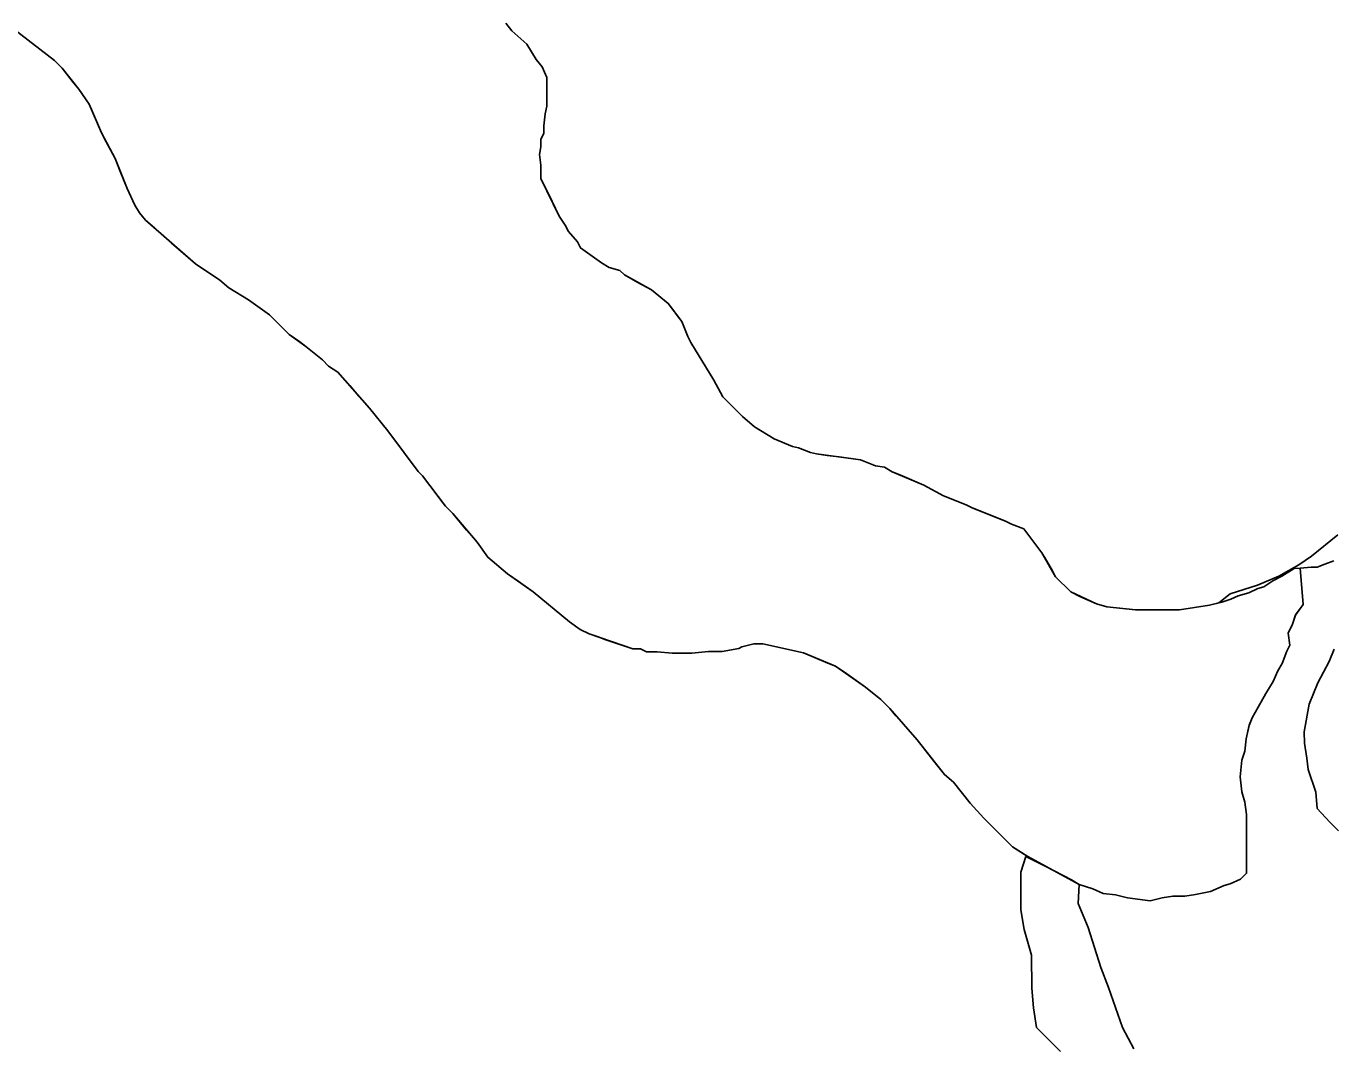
# Model space of a CAD drawing. Extents: x 3172231 to 3210228, y 940198 to 965780.
# Drawn here: x 3177470.3 to 3177708.3, y 961452.2 to 961638.6 of the extents above; entities that cross this region are included whole.
import ezdxf

# ---------------------------------------------------------------- set-up
doc = ezdxf.new("R2010")
doc.units = 0
for name, color, linetype in [('V-SITE-VEGE', 7, 'Continuous'), ('V-TOPO-SHOR', 7, 'Continuous'), ('V-WETL-SWMP', 7, 'Continuous')]:
    doc.layers.add(name, color=color, linetype=linetype)

msp = doc.modelspace()

# ---------------------------------------------------------------- linework, layer by layer
at = {"layer": 'V-SITE-VEGE'}
for p, q in [((3177475.501, 961632.288), (3177468.05, 961638.045)), ((3177557.81, 961639.081), (3177558.914, 961637.707)), ((3177558.914, 961637.707), (3177561.677, 961635.239)), ((3177561.677, 961635.239), (3177563.336, 961632.491)), ((3177563.336, 961632.491), (3177564.442, 961631.119)), ((3177476.881, 961630.918), (3177475.501, 961632.288)), ((3177479.923, 961627.072), (3177476.881, 961630.918)), ((3177564.442, 961631.119), (3177565.273, 961629.196)), ((3177565.273, 961629.196), (3177565.291, 961623.963)), ((3177481.858, 961624.325), (3177479.923, 961627.072)), ((3177484.078, 961619.101), (3177481.858, 961624.325)), ((3177565.291, 961623.963), (3177565.019, 961622.587)), ((3177565.019, 961622.587), (3177564.751, 961620.381)), ((3177486.566, 961614.43), (3177484.078, 961619.101)), ((3177564.759, 961619.007), (3177564.208, 961617.903)), ((3177564.751, 961620.381), (3177564.759, 961619.007)), ((3177564.212, 961616.527), (3177563.942, 961615.15)), ((3177564.208, 961617.903), (3177564.212, 961616.527)), ((3177488.788, 961608.931), (3177486.566, 961614.43)), ((3177563.942, 961615.15), (3177564.222, 961613.223)), ((3177564.222, 961613.223), (3177564.231, 961610.745)), ((3177490.175, 961605.906), (3177488.788, 961608.931)), ((3177564.231, 961610.745), (3177567.557, 961603.872)), ((3177491.006, 961604.532), (3177490.175, 961605.906)), ((3177492.11, 961603.159), (3177491.006, 961604.532)), ((3177567.557, 961603.872), (3177568.662, 961602.226)), ((3177501.222, 961595.205), (3177492.11, 961603.159)), ((3177568.662, 961602.226), (3177569.217, 961601.126)), ((3177569.217, 961601.126), (3177570.874, 961599.205)), ((3177570.874, 961599.205), (3177571.429, 961598.105)), ((3177571.429, 961598.105), (3177575.294, 961595.363)), ((3177505.635, 961592.19), (3177501.222, 961595.205)), ((3177575.294, 961595.363), (3177576.672, 961594.541)), ((3177576.672, 961594.541), (3177578.601, 961593.997)), ((3177507.294, 961590.818), (3177505.635, 961592.19)), ((3177578.601, 961593.997), (3177579.431, 961593.173)), ((3177579.431, 961593.173), (3177584.393, 961590.437)), ((3177510.878, 961588.629), (3177507.294, 961590.818)), ((3177584.393, 961590.437), (3177587.43, 961587.969)), ((3177514.741, 961585.887), (3177510.878, 961588.629)), ((3177587.43, 961587.969), (3177589.919, 961584.674)), ((3177518.331, 961582.321), (3177514.741, 961585.887)), ((3177589.919, 961584.674), (3177591.031, 961581.924)), ((3177521.37, 961580.128), (3177518.331, 961582.321)), ((3177524.403, 961577.66), (3177521.37, 961580.128)), ((3177591.031, 961581.924), (3177591.582, 961580.824)), ((3177591.582, 961580.824), (3177595.733, 961573.955)), ((3177525.507, 961576.56), (3177524.403, 961577.66)), ((3177527.164, 961575.464), (3177525.507, 961576.56)), ((3177532.966, 961568.876), (3177527.164, 961575.464)), ((3177595.733, 961573.955), (3177597.396, 961570.932)), ((3177597.396, 961570.932), (3177600.984, 961567.364)), ((3177536.282, 961564.757), (3177532.966, 961568.876)), ((3177600.984, 961567.364), (3177603.194, 961565.443)), ((3177541.811, 961557.342), (3177536.282, 961564.757)), ((3177603.194, 961565.443), (3177606.78, 961563.252)), ((3177606.78, 961563.252), (3177610.087, 961561.886)), ((3177610.087, 961561.886), (3177611.189, 961561.616)), ((3177611.189, 961561.616), (3177613.393, 961560.797)), ((3177613.393, 961560.797), (3177614.497, 961560.524)), ((3177614.497, 961560.524), (3177622.484, 961559.449)), ((3177622.484, 961559.449), (3177625.241, 961558.355)), ((3177542.641, 961556.518), (3177541.811, 961557.342)), ((3177546.788, 961551.026), (3177542.641, 961556.518)), ((3177625.241, 961558.355), (3177626.893, 961558.085)), ((3177626.893, 961558.085), (3177628.272, 961557.266)), ((3177628.272, 961557.266), (3177634.059, 961554.804)), ((3177634.059, 961554.804), (3177637.647, 961552.889)), ((3177637.647, 961552.889), (3177641.78, 961551.251)), ((3177548.168, 961549.653), (3177546.788, 961551.026)), ((3177552.592, 961544.437), (3177548.168, 961549.653)), ((3177641.78, 961551.251), (3177642.884, 961550.704)), ((3177642.884, 961550.704), (3177648.948, 961548.246)), ((3177648.948, 961548.246), (3177650.052, 961547.698)), ((3177650.052, 961547.698), (3177652.258, 961546.88)), ((3177652.258, 961546.88), (3177655.575, 961542.485)), ((3177554.525, 961541.691), (3177552.592, 961544.437)), ((3177704.734, 961541.889), (3177709.524, 961545.793)), ((3177655.575, 961542.485), (3177658.064, 961538.088)), ((3177558.113, 961538.672), (3177554.525, 961541.691)), ((3177698.803, 961538.209), (3177702.454, 961540.282)), ((3177702.454, 961540.282), (3177704.734, 961541.889)), ((3177562.805, 961535.385), (3177558.113, 961538.672)), ((3177658.064, 961538.088), (3177660.829, 961535.344)), ((3177694.92, 961536.597), (3177698.803, 961538.209)), ((3177569.43, 961529.898), (3177562.805, 961535.385)), ((3177660.829, 961535.344), (3177665.514, 961533.157)), ((3177687.842, 961533.372), (3177689.894, 961534.979)), ((3177689.894, 961534.979), (3177694.92, 961536.597)), ((3177665.514, 961533.157), (3177667.444, 961532.612)), ((3177667.444, 961532.612), (3177672.676, 961532.077)), ((3177680.659, 961532.104), (3177686.164, 961532.948)), ((3177686.164, 961532.948), (3177687.842, 961533.372)), ((3177672.676, 961532.077), (3177680.659, 961532.104)), ((3177571.362, 961528.528), (3177569.43, 961529.898)), ((3177573.019, 961527.707), (3177571.362, 961528.528)), ((3177581.008, 961524.981), (3177573.019, 961527.707)), ((3177600.828, 961525.319), (3177600.279, 961525.043)), ((3177603.03, 961525.876), (3177600.828, 961525.319)), ((3177604.683, 961525.882), (3177603.03, 961525.876)), ((3177612.119, 961524.254), (3177604.683, 961525.882)), ((3177582.384, 961524.985), (3177581.008, 961524.981)), ((3177583.488, 961524.438), (3177582.384, 961524.985)), ((3177585.415, 961524.445), (3177583.488, 961524.438)), ((3177588.17, 961524.178), (3177585.415, 961524.445)), ((3177591.748, 961524.189), (3177588.17, 961524.178)), ((3177594.774, 961524.473), (3177591.748, 961524.189)), ((3177597.253, 961524.481), (3177594.774, 961524.473)), ((3177600.279, 961525.043), (3177597.253, 961524.481)), ((3177617.909, 961521.794), (3177612.119, 961524.254)), ((3177623.428, 961517.959), (3177617.909, 961521.794)), ((3177626.189, 961515.763), (3177623.428, 961517.959)), ((3177627.846, 961514.119), (3177626.189, 961515.763)), ((3177632.818, 961508.351), (3177627.846, 961514.119)), ((3177637.795, 961502.035), (3177632.818, 961508.351)), ((3177639.45, 961500.665), (3177637.795, 961502.035)), ((3177642.491, 961496.819), (3177639.45, 961500.665)), ((3177644.977, 961494.075), (3177642.491, 961496.819)), ((3177650.224, 961488.861), (3177644.977, 961494.075)), ((3177653.036, 961487.116), (3177650.224, 961488.861)), ((3177662.358, 961482.016), (3177653.036, 961487.116)), ((3177662.172, 961478.508), (3177662.358, 961482.016)), ((3177664.017, 961474.168), (3177662.172, 961478.508)), ((3177666.327, 961466.859), (3177664.017, 961474.168)), ((3177667.712, 961463.205), (3177666.327, 961466.859)), ((3177670.251, 961455.896), (3177667.712, 961463.205)), ((3177672.322, 961452.015), (3177670.251, 961455.896))]:
    msp.add_line(p, q, dxfattribs=at)
msp.add_lwpolyline([(3177709.663, 961491.779), (3177708.058, 961493.372), (3177705.764, 961495.881), (3177705.524, 961498.853), (3177704.14, 961502.965), (3177703.904, 961505.023), (3177703.437, 961507.764), (3177703.431, 961509.824), (3177704.328, 961514.858), (3177705.917, 961518.749), (3177707.961, 961522.644), (3177708.869, 961524.934)], dxfattribs=at)
at = {"layer": 'V-TOPO-SHOR'}
for points in [[(3177468.048, 961638.045), (3177475.501, 961632.288), (3177476.881, 961630.918), (3177478.817, 961628.444), (3177479.923, 961627.072), (3177481.858, 961624.325), (3177482.413, 961622.949), (3177484.078, 961619.101), (3177484.907, 961617.452), (3177486.568, 961614.43), (3177487.402, 961612.23), (3177488.788, 961608.931), (3177490.175, 961605.906), (3177491.006, 961604.532), (3177492.11, 961603.159), (3177493.767, 961601.787), (3177496.804, 961599.045), (3177501.222, 961595.205), (3177502.877, 961594.109), (3177505.635, 961592.19), (3177507.292, 961590.818), (3177510.878, 961588.629), (3177514.741, 961585.887), (3177516.674, 961583.966), (3177518.331, 961582.321), (3177520.262, 961580.949), (3177521.368, 961580.128), (3177524.403, 961577.66), (3177525.507, 961576.56), (3177527.164, 961575.464), (3177529.374, 961572.994), (3177531.03, 961571.073), (3177532.966, 961568.876), (3177536.282, 961564.757), (3177537.94, 961562.56), (3177539.325, 961560.639), (3177541.811, 961557.342), (3177542.641, 961556.518), (3177545.129, 961553.223), (3177545.958, 961552.123), (3177546.788, 961551.026), (3177548.168, 961549.653), (3177550.656, 961546.633), (3177552.59, 961544.437), (3177554.525, 961541.691), (3177558.113, 961538.672), (3177560.047, 961537.304), (3177562.805, 961535.385), (3177569.43, 961529.898), (3177571.362, 961528.528), (3177573.017, 961527.707), (3177574.669, 961527.162), (3177576.048, 961526.617), (3177581.008, 961524.981), (3177582.384, 961524.985), (3177583.488, 961524.438)], [(3177557.808, 961639.081), (3177558.914, 961637.707), (3177561.677, 961635.239), (3177563.336, 961632.491), (3177564.442, 961631.119), (3177565.273, 961629.194), (3177565.277, 961628.094), (3177565.291, 961623.963), (3177565.019, 961622.587), (3177564.751, 961620.381), (3177564.757, 961619.007), (3177564.208, 961617.903), (3177564.212, 961616.527), (3177563.942, 961615.148), (3177564.222, 961613.223), (3177564.231, 961610.745), (3177565.617, 961607.997), (3177567.557, 961603.872), (3177568.662, 961602.226), (3177569.217, 961601.126), (3177570.874, 961599.205), (3177571.429, 961598.105), (3177575.294, 961595.363), (3177576.672, 961594.541), (3177578.601, 961593.997), (3177579.429, 961593.173), (3177581.911, 961591.805), (3177584.393, 961590.437), (3177587.43, 961587.969), (3177588.26, 961586.87), (3177589.087, 961585.772)], [(3177589.087, 961585.772), (3177589.919, 961584.672), (3177591.029, 961581.924), (3177591.582, 961580.824), (3177595.733, 961573.955), (3177597.396, 961570.932), (3177599.053, 961569.285), (3177600.984, 961567.364), (3177603.194, 961565.443), (3177606.78, 961563.252), (3177610.087, 961561.886), (3177611.189, 961561.616), (3177613.395, 961560.797), (3177614.497, 961560.524), (3177616.426, 961560.256), (3177618.628, 961559.988), (3177622.484, 961559.449), (3177625.241, 961558.355), (3177626.893, 961558.085), (3177628.272, 961557.266), (3177629.652, 961556.719), (3177634.061, 961554.804), (3177637.647, 961552.889), (3177639.026, 961552.344), (3177641.78, 961551.251), (3177642.884, 961550.704), (3177647.572, 961548.791), (3177648.948, 961548.246), (3177650.052, 961547.698), (3177652.258, 961546.88), (3177653.917, 961544.683), (3177655.575, 961542.485), (3177656.405, 961541.111), (3177657.513, 961539.188), (3177658.066, 961538.088), (3177660.829, 961535.344), (3177662.483, 961534.523), (3177665.514, 961533.157), (3177667.444, 961532.612), (3177672.676, 961532.077), (3177675.154, 961532.086), (3177677.082, 961532.092), (3177678.183, 961532.096), (3177680.659, 961532.104), (3177686.164, 961532.948), (3177688.364, 961533.505), (3177690.015, 961534.062), (3177691.389, 961534.617), (3177693.314, 961535.172), (3177694.965, 961536.003), (3177696.064, 961536.282), (3177697.711, 961537.39), (3177699.362, 961538.219), (3177701.559, 961539.604), (3177702.647, 961539.684)], [(3177583.488, 961524.438), (3177585.415, 961524.445), (3177588.17, 961524.178), (3177591.748, 961524.189), (3177594.774, 961524.473), (3177597.253, 961524.481), (3177600.279, 961525.043), (3177600.828, 961525.319), (3177603.03, 961525.876), (3177604.683, 961525.882), (3177612.119, 961524.254), (3177616.53, 961522.341), (3177617.909, 961521.794), (3177619.566, 961520.699), (3177623.428, 961517.959), (3177626.189, 961515.763), (3177627.846, 961514.119), (3177628.949, 961512.744), (3177631.161, 961510.274), (3177632.818, 961508.351), (3177635.859, 961504.507), (3177637.795, 961502.035), (3177639.45, 961500.665), (3177642.491, 961496.819), (3177644.977, 961494.075), (3177650.224, 961488.861), (3177651.051, 961488.314), (3177652.432, 961487.49), (3177654.638, 961486.122), (3177656.292, 961485.301), (3177660.98, 961482.839), (3177662.361, 961482.016), (3177664.841, 961481.199), (3177666.77, 961480.38), (3177668.974, 961480.111), (3177671.177, 961479.567), (3177675.31, 961479.03), (3177677.51, 961479.587), (3177679.437, 961479.87), (3177681.638, 961479.876), (3177683.563, 961480.157), (3177686.316, 961480.718), (3177688.79, 961481.826), (3177689.89, 961482.104), (3177691.815, 961482.938), (3177692.913, 961484.042), (3177692.906, 961485.692), (3177692.894, 961489.823), (3177692.886, 961492.576), (3177692.878, 961494.777), (3177692.595, 961496.981), (3177692.038, 961498.906), (3177691.755, 961501.656), (3177692.022, 961504.685), (3177692.566, 961506.34), (3177692.835, 961508.544), (3177693.377, 961511.024), (3177693.922, 961512.4), (3177695.018, 961514.332), (3177696.386, 961516.814), (3177697.756, 961519.021), (3177698.575, 961520.951), (3177699.399, 961522.329), (3177700.218, 961524.535), (3177700.765, 961525.636), (3177700.482, 961527.838), (3177701.301, 961529.493), (3177701.848, 961531.148), (3177703.218, 961533.079), (3177702.647, 961539.684)], [(3177702.647, 961539.684), (3177704.691, 961539.889), (3177705.414, 961539.891), (3177705.792, 961539.893), (3177707.167, 961540.448), (3177708.817, 961541.003)]]:
    msp.add_lwpolyline(points, dxfattribs=at)
at = {"layer": 'V-WETL-SWMP'}
for p, q in [((3177558.915, 961637.708), (3177557.809, 961639.081)), ((3177561.676, 961635.239), (3177558.915, 961637.708)), ((3177563.336, 961632.491), (3177561.676, 961635.239)), ((3177564.442, 961631.118), (3177563.336, 961632.491)), ((3177565.274, 961629.194), (3177564.442, 961631.118)), ((3177565.277, 961628.093), (3177565.274, 961629.194)), ((3177565.291, 961623.963), (3177565.277, 961628.093)), ((3177565.02, 961622.586), (3177565.291, 961623.963)), ((3177564.751, 961620.382), (3177565.02, 961622.586)), ((3177564.209, 961617.903), (3177564.756, 961619.006)), ((3177564.756, 961619.006), (3177564.751, 961620.382)), ((3177563.942, 961615.149), (3177564.213, 961616.526)), ((3177564.213, 961616.526), (3177564.209, 961617.903)), ((3177564.223, 961613.223), (3177563.942, 961615.149)), ((3177564.231, 961610.745), (3177564.223, 961613.223)), ((3177565.617, 961607.997), (3177564.231, 961610.745)), ((3177567.557, 961603.873), (3177565.617, 961607.997)), ((3177568.663, 961602.225), (3177567.557, 961603.873)), ((3177569.218, 961601.125), (3177568.663, 961602.225)), ((3177570.875, 961599.204), (3177569.218, 961601.125)), ((3177571.43, 961598.104), (3177570.875, 961599.204)), ((3177575.293, 961595.363), (3177571.43, 961598.104)), ((3177576.672, 961594.542), (3177575.293, 961595.363)), ((3177578.601, 961593.997), (3177576.672, 961594.542)), ((3177579.429, 961593.174), (3177578.601, 961593.997)), ((3177581.911, 961591.805), (3177579.429, 961593.174)), ((3177584.393, 961590.437), (3177581.911, 961591.805)), ((3177587.43, 961587.969), (3177584.393, 961590.437)), ((3177588.259, 961586.87), (3177587.43, 961587.969)), ((3177589.088, 961585.772), (3177588.259, 961586.87)), ((3177589.918, 961584.673), (3177589.088, 961585.772)), ((3177591.028, 961581.924), (3177589.918, 961584.673)), ((3177591.582, 961580.824), (3177591.028, 961581.924)), ((3177595.733, 961573.955), (3177591.582, 961580.824)), ((3177597.395, 961570.932), (3177595.733, 961573.955)), ((3177599.052, 961569.285), (3177597.395, 961570.932)), ((3177600.985, 961567.364), (3177599.052, 961569.285)), ((3177603.194, 961565.444), (3177600.985, 961567.364)), ((3177606.78, 961563.253), (3177603.194, 961565.444)), ((3177610.088, 961561.887), (3177606.78, 961563.253)), ((3177611.19, 961561.615), (3177610.088, 961561.887)), ((3177613.395, 961560.796), (3177611.19, 961561.615)), ((3177614.497, 961560.525), (3177613.395, 961560.796)), ((3177616.425, 961560.255), (3177614.497, 961560.525)), ((3177618.628, 961559.987), (3177616.425, 961560.255)), ((3177622.484, 961559.449), (3177618.628, 961559.987)), ((3177625.241, 961558.356), (3177622.484, 961559.449)), ((3177626.893, 961558.086), (3177625.241, 961558.356)), ((3177628.272, 961557.265), (3177626.893, 961558.086)), ((3177629.651, 961556.719), (3177628.272, 961557.265)), ((3177634.062, 961554.805), (3177629.651, 961556.719)), ((3177637.647, 961552.89), (3177634.062, 961554.805)), ((3177639.025, 961552.344), (3177637.647, 961552.89)), ((3177641.781, 961551.251), (3177639.025, 961552.344)), ((3177642.884, 961550.704), (3177641.781, 961551.251)), ((3177647.571, 961548.792), (3177642.884, 961550.704)), ((3177648.949, 961548.246), (3177647.571, 961548.792)), ((3177650.052, 961547.698), (3177648.949, 961548.246)), ((3177652.257, 961546.88), (3177650.052, 961547.698)), ((3177653.916, 961544.682), (3177652.257, 961546.88)), ((3177655.575, 961542.485), (3177653.916, 961544.682)), ((3177656.405, 961541.111), (3177655.575, 961542.485)), ((3177657.512, 961539.188), (3177656.405, 961541.111)), ((3177701.56, 961539.603), (3177699.362, 961538.22)), ((3177702.646, 961539.684), (3177701.56, 961539.603)), ((3177703.218, 961533.079), (3177702.646, 961539.684)), ((3177658.066, 961538.088), (3177657.512, 961539.188)), ((3177660.828, 961535.344), (3177658.066, 961538.088)), ((3177697.712, 961537.389), (3177696.064, 961536.282)), ((3177699.362, 961538.22), (3177697.712, 961537.389)), ((3177662.483, 961534.523), (3177660.828, 961535.344)), ((3177693.315, 961535.172), (3177691.389, 961534.616)), ((3177694.964, 961536.003), (3177693.315, 961535.172)), ((3177696.064, 961536.282), (3177694.964, 961536.003)), ((3177665.515, 961533.157), (3177662.483, 961534.523)), ((3177667.444, 961532.612), (3177665.515, 961533.157)), ((3177672.677, 961532.078), (3177667.444, 961532.612)), ((3177686.164, 961532.947), (3177680.66, 961532.104)), ((3177688.364, 961533.505), (3177686.164, 961532.947)), ((3177690.015, 961534.061), (3177688.364, 961533.505)), ((3177691.389, 961534.616), (3177690.015, 961534.061)), ((3177701.847, 961531.147), (3177703.218, 961533.079)), ((3177675.154, 961532.086), (3177672.677, 961532.078)), ((3177677.081, 961532.092), (3177675.154, 961532.086)), ((3177678.183, 961532.096), (3177677.081, 961532.092)), ((3177680.66, 961532.104), (3177678.183, 961532.096)), ((3177701.302, 961529.493), (3177701.847, 961531.147)), ((3177700.481, 961527.839), (3177701.302, 961529.493)), ((3177700.764, 961525.637), (3177700.481, 961527.839)), ((3177700.217, 961524.535), (3177700.764, 961525.637)), ((3177699.398, 961522.329), (3177700.217, 961524.535)), ((3177697.756, 961519.021), (3177698.576, 961520.95)), ((3177698.576, 961520.95), (3177699.398, 961522.329)), ((3177696.387, 961516.814), (3177697.756, 961519.021)), ((3177695.018, 961514.332), (3177696.387, 961516.814)), ((3177693.923, 961512.401), (3177695.018, 961514.332)), ((3177692.834, 961508.543), (3177693.377, 961511.023)), ((3177693.377, 961511.023), (3177693.923, 961512.401)), ((3177692.021, 961504.686), (3177692.566, 961506.34)), ((3177692.566, 961506.34), (3177692.834, 961508.543)), ((3177691.755, 961501.657), (3177692.021, 961504.686)), ((3177692.039, 961498.905), (3177691.755, 961501.657)), ((3177692.596, 961496.98), (3177692.039, 961498.905)), ((3177692.878, 961494.778), (3177692.596, 961496.98)), ((3177692.885, 961492.576), (3177692.878, 961494.778)), ((3177692.894, 961489.823), (3177692.885, 961492.576)), ((3177692.907, 961485.693), (3177692.894, 961489.823)), ((3177651.736, 961484.246), (3177652.624, 961487.121)), ((3177652.624, 961487.121), (3177656.293, 961485.301)), ((3177656.293, 961485.301), (3177660.981, 961482.839)), ((3177692.912, 961484.041), (3177692.907, 961485.693)), ((3177651.746, 961480.942), (3177651.736, 961484.246)), ((3177660.981, 961482.839), (3177662.36, 961482.017)), ((3177689.89, 961482.105), (3177691.815, 961482.937)), ((3177691.815, 961482.937), (3177692.912, 961484.041)), ((3177651.758, 961477.363), (3177651.746, 961480.942)), ((3177662.36, 961482.017), (3177664.84, 961481.199)), ((3177664.84, 961481.199), (3177666.77, 961480.379)), ((3177666.77, 961480.379), (3177668.973, 961480.111)), ((3177668.973, 961480.111), (3177671.177, 961479.567)), ((3177681.638, 961479.876), (3177683.564, 961480.157)), ((3177683.564, 961480.157), (3177686.316, 961480.717)), ((3177686.316, 961480.717), (3177688.79, 961481.826)), ((3177688.79, 961481.826), (3177689.89, 961482.105)), ((3177671.177, 961479.567), (3177675.309, 961479.03)), ((3177675.309, 961479.03), (3177677.509, 961479.588)), ((3177677.509, 961479.588), (3177679.436, 961479.869)), ((3177679.436, 961479.869), (3177681.638, 961479.876)), ((3177652.32, 961473.786), (3177651.758, 961477.363)), ((3177653.711, 961469.111), (3177652.32, 961473.786)), ((3177653.731, 961463.054), (3177653.711, 961469.111)), ((3177654.017, 961459.476), (3177653.731, 961463.054)), ((3177654.579, 961455.899), (3177654.017, 961459.476)), ((3177658.998, 961451.508), (3177654.579, 961455.899))]:
    msp.add_line(p, q, dxfattribs=at)

doc.saveas('drawing.dxf')
